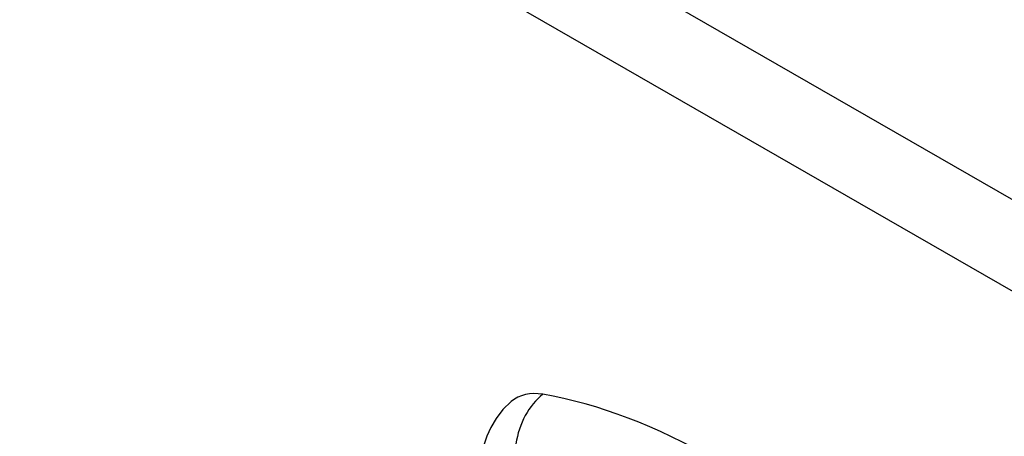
# Model space of a CAD drawing. Header units: inches. Extents: x 19 to 626, y 56 to 294.
# Tile 321 of 392: x 534.182 to 535.913, y 283.969 to 284.702. Entities that reach past the tile are written whole.
import ezdxf

# ---------------------------------------------------------------- set-up
doc = ezdxf.new("R2010")
doc.units = ezdxf.units.IN
doc.header["$MEASUREMENT"] = 0
doc.layers.add('Visible Edges(ANSI)', color=7, linetype='Continuous', lineweight=25)
doc.layers.add('Visible Tangent Edges(ANSI)', color=7, linetype='Continuous', lineweight=25)

msp = doc.modelspace()

# ---------------------------------------------------------------- linework, layer by layer
at = {"layer": 'Visible Edges(ANSI)', "flags": 128}
for points in [[(535.046, 284.0297), (535.0313, 284.0156), (535.0193, 284.0002), (535.01, 283.9844), (535.0032, 283.9686)], [(535.0032, 283.9686), (534.9903, 283.9305), (534.9793, 283.8912), (534.97, 283.851), (534.9624, 283.8097), (534.9566, 283.7675), (534.9525, 283.7244), (534.95, 283.6806), (534.9492, 283.636), (534.95, 283.5908), (534.9524, 283.5449), (534.9564, 283.4985), (534.962, 283.4517), (534.9692, 283.4044), (534.9778, 283.3567), (534.988, 283.3088), (534.9997, 283.2607)]]:
    msp.add_lwpolyline(points, dxfattribs=at)
at = {"layer": 'Visible Edges(ANSI)'}
for centre, major_axis, start_param, end_param in [((535.1427, 283.882), (-0.0884, 0.1535), 5.835982, 6.382176), ((535.4045, 282.8653), (-0.6483, 1.1259), 5.16346, 5.835982)]:
    msp.add_ellipse(centre, major_axis=major_axis, ratio=0.578093, start_param=start_param, end_param=end_param, dxfattribs=at)
at = {"layer": 'Visible Tangent Edges(ANSI)'}
for p, q in [((532.5505, 286.3297), (578.9402, 259.6156)), ((578.8702, 259.4944), (532.4805, 286.2085))]:
    msp.add_line(p, q, dxfattribs=at)
msp.add_ellipse((535.1402, 283.9432), major_axis=(-0.02, -0.1164), ratio=0.735728, start_param=3.82822, end_param=4.736579, dxfattribs=at)

doc.saveas('drawing.dxf')
